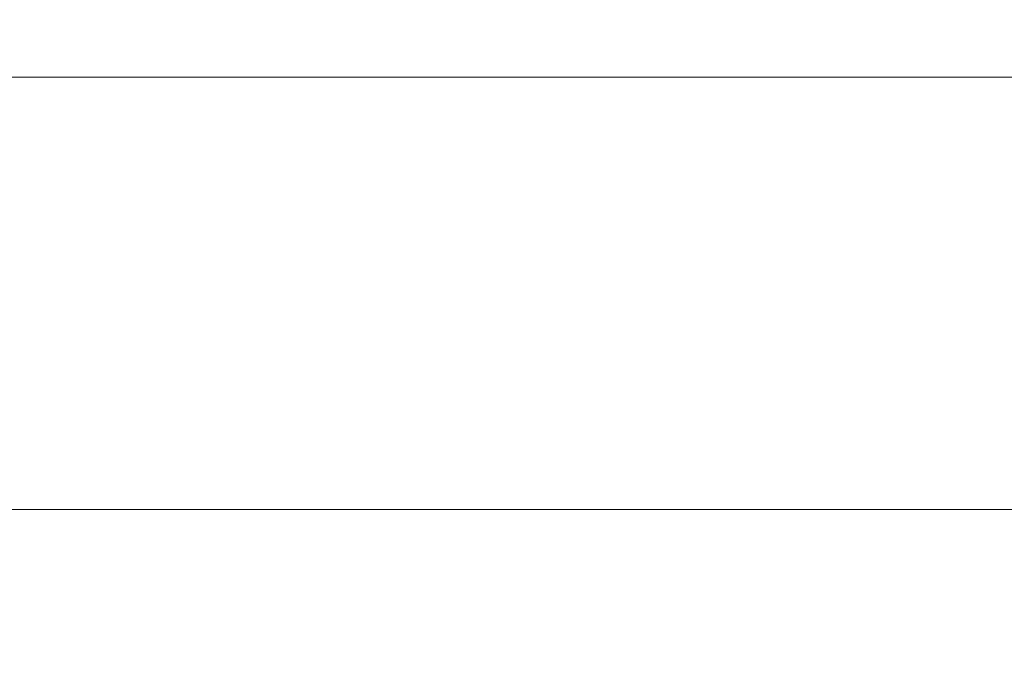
# Model space of a CAD drawing. Header units: millimetres. Extents: x -30280 to 309309, y -17460 to 4378.
# Tile 597 of 656: x 161348 to 161486, y -14156 to -14064. Entities that reach past the tile are written whole.
import ezdxf

# ---------------------------------------------------------------- set-up
doc = ezdxf.new("R2010")
doc.units = ezdxf.units.MM
doc.header["$MEASUREMENT"] = 0
doc.linetypes.add('Wipeout_Contour', pattern=[1000, 0, -1000])
doc.layers.add('P1_PLANTA PRIMERA_4_Nuevo_01 Sanitaris', color=7, linetype='Continuous')
doc.layers.add('P1_PLANTA PRIMERA_4_Nuevo_08_E_Envans secs', color=7, linetype='Continuous')
doc.layers.add('P1_PLANTA PRIMERA_4_Nuevo_01 Sanitaris_Pluma_Nº__75', color=7, linetype='Continuous', lineweight=5)

msp = doc.modelspace()

# ---------------------------------------------------------------- wipeouts: each hides what was drawn before it
at = {"color": 254, "linetype": 'Wipeout_Contour', "lineweight": 0, "ltscale": 809971.075747}
msp.add_wipeout([(161366.53, -14075.28), (161391.72, -14075.28), (161391.9, -14073.39), (161391.99, -14072.17), (161366.93, -14072.17)], dxfattribs=at).dxf.layer = 'P1_PLANTA PRIMERA_4_Nuevo_01 Sanitaris'
at = {"color": 254, "linetype": 'Wipeout_Contour', "lineweight": 0, "ltscale": 648454.88757}
msp.add_wipeout([(161463.64, -14072.17), (161463.47, -14075.28), (161539.75, -14075.28), (161539.81, -14072.17)], dxfattribs=at).dxf.layer = 'P1_PLANTA PRIMERA_4_Nuevo_01 Sanitaris'

# ---------------------------------------------------------------- next in the draw order: wipeouts: each hides what was drawn before it
at = {"color": 254, "linetype": 'Wipeout_Contour', "lineweight": 0, "ltscale": 647875.590605}
msp.add_wipeout([(161346.11, -14072.17), (161345.61, -14075.28), (161366.53, -14075.28), (161366.93, -14072.17)], dxfattribs=at).dxf.layer = 'P1_PLANTA PRIMERA_4_Nuevo_01 Sanitaris'

# ---------------------------------------------------------------- next in the draw order: wipeouts: each hides what was drawn before it
at = {"color": 254, "linetype": 'Wipeout_Contour', "lineweight": 0, "ltscale": 647963.068376}
msp.add_wipeout([(161366.53, -14075.28), (161363.24, -14084.86), (161389.32, -14084.86), (161391.72, -14075.28)], dxfattribs=at).dxf.layer = 'P1_PLANTA PRIMERA_4_Nuevo_01 Sanitaris'

# ---------------------------------------------------------------- next in the draw order: wipeouts: each hides what was drawn before it
at = {"color": 254, "linetype": 'Wipeout_Contour', "lineweight": 0, "ltscale": 972169.811024}
msp.add_wipeout([(161391.9, -14073.39), (161391.72, -14075.28), (161463.47, -14075.28), (161463.64, -14072.17), (161391.99, -14072.17), (161391.83, -14073.94)], dxfattribs=at).dxf.layer = 'P1_PLANTA PRIMERA_4_Nuevo_01 Sanitaris'
at = {"color": 254, "linetype": 'Wipeout_Contour', "lineweight": 0, "ltscale": 647869.573429}
msp.add_wipeout([(161345.61, -14075.28), (161341.58, -14084.86), (161363.24, -14084.86), (161366.53, -14075.28)], dxfattribs=at).dxf.layer = 'P1_PLANTA PRIMERA_4_Nuevo_01 Sanitaris'

# ---------------------------------------------------------------- next in the draw order: wipeouts: each hides what was drawn before it
at = {"color": 254, "linetype": 'Wipeout_Contour', "lineweight": 0, "ltscale": 648454.879497}
msp.add_wipeout([(161463.47, -14075.28), (161461.99, -14084.86), (161539.26, -14084.86), (161539.75, -14075.28)], dxfattribs=at).dxf.layer = 'P1_PLANTA PRIMERA_4_Nuevo_01 Sanitaris'
at = {"color": 254, "linetype": 'Wipeout_Contour', "lineweight": 0, "ltscale": 647957.557322}
msp.add_wipeout([(161363.24, -14084.86), (161362.04, -14087.95), (161388.45, -14087.95), (161389.32, -14084.86)], dxfattribs=at).dxf.layer = 'P1_PLANTA PRIMERA_4_Nuevo_01 Sanitaris'

# ---------------------------------------------------------------- next in the draw order: wipeouts: each hides what was drawn before it
at = {"color": 254, "linetype": 'Wipeout_Contour', "lineweight": 0, "ltscale": 648158.043255}
msp.add_wipeout([(161389.32, -14084.86), (161461.99, -14084.86), (161463.47, -14075.28), (161391.72, -14075.28)], dxfattribs=at).dxf.layer = 'P1_PLANTA PRIMERA_4_Nuevo_01 Sanitaris'
at = {"color": 254, "linetype": 'Wipeout_Contour', "lineweight": 0, "ltscale": 647861.848818}
msp.add_wipeout([(161341.58, -14084.86), (161340.12, -14087.95), (161362.04, -14087.95), (161363.24, -14084.86)], dxfattribs=at).dxf.layer = 'P1_PLANTA PRIMERA_4_Nuevo_01 Sanitaris'

# ---------------------------------------------------------------- next in the draw order: wipeouts: each hides what was drawn before it
at = {"color": 254, "linetype": 'Wipeout_Contour', "lineweight": 0, "ltscale": 648454.405276}
msp.add_wipeout([(161461.99, -14084.86), (161461.45, -14087.95), (161539.08, -14087.95), (161539.26, -14084.86)], dxfattribs=at).dxf.layer = 'P1_PLANTA PRIMERA_4_Nuevo_01 Sanitaris'
at = {"color": 254, "linetype": 'Wipeout_Contour', "lineweight": 0, "ltscale": 647953.401277}
msp.add_wipeout([(161362.04, -14087.95), (161360.2, -14091.12), (161387.1, -14091.12), (161388.45, -14087.95)], dxfattribs=at).dxf.layer = 'P1_PLANTA PRIMERA_4_Nuevo_01 Sanitaris'

# ---------------------------------------------------------------- next in the draw order: wipeouts: each hides what was drawn before it
at = {"color": 254, "linetype": 'Wipeout_Contour', "lineweight": 0, "ltscale": 648154.982961}
msp.add_wipeout([(161388.45, -14087.95), (161461.45, -14087.95), (161461.99, -14084.86), (161389.32, -14084.86)], dxfattribs=at).dxf.layer = 'P1_PLANTA PRIMERA_4_Nuevo_01 Sanitaris'
at = {"color": 254, "linetype": 'Wipeout_Contour', "lineweight": 0, "ltscale": 647856.19417}
msp.add_wipeout([(161340.12, -14087.95), (161337.86, -14091.12), (161360.2, -14091.12), (161362.04, -14087.95)], dxfattribs=at).dxf.layer = 'P1_PLANTA PRIMERA_4_Nuevo_01 Sanitaris'

# ---------------------------------------------------------------- next in the draw order: wipeouts: each hides what was drawn before it
at = {"color": 254, "linetype": 'Wipeout_Contour', "lineweight": 0, "ltscale": 648453.673204}
msp.add_wipeout([(161461.45, -14087.95), (161460.63, -14091.12), (161538.8, -14091.12), (161539.08, -14087.95)], dxfattribs=at).dxf.layer = 'P1_PLANTA PRIMERA_4_Nuevo_01 Sanitaris'
at = {"color": 254, "linetype": 'Wipeout_Contour', "lineweight": 0, "ltscale": 647947.414087}
msp.add_wipeout([(161357.99, -14093.78), (161385.48, -14093.78), (161387.09, -14091.12), (161360.2, -14091.12)], dxfattribs=at).dxf.layer = 'P1_PLANTA PRIMERA_4_Nuevo_01 Sanitaris'

# ---------------------------------------------------------------- next in the draw order: wipeouts: each hides what was drawn before it
at = {"color": 254, "linetype": 'Wipeout_Contour', "lineweight": 0, "ltscale": 648152.498674}
msp.add_wipeout([(161387.1, -14091.12), (161460.63, -14091.12), (161461.45, -14087.95), (161388.45, -14087.95)], dxfattribs=at).dxf.layer = 'P1_PLANTA PRIMERA_4_Nuevo_01 Sanitaris'
at = {"color": 254, "linetype": 'Wipeout_Contour', "lineweight": 0, "ltscale": 647848.238099}
msp.add_wipeout([(161337.86, -14091.12), (161335.16, -14093.78), (161357.99, -14093.78), (161360.2, -14091.12)], dxfattribs=at).dxf.layer = 'P1_PLANTA PRIMERA_4_Nuevo_01 Sanitaris'

# ---------------------------------------------------------------- next in the draw order: wipeouts: each hides what was drawn before it
at = {"color": 254, "linetype": 'Wipeout_Contour', "lineweight": 0, "ltscale": 648452.26763}
msp.add_wipeout([(161460.63, -14091.12), (161459.64, -14093.78), (161538.46, -14093.78), (161538.8, -14091.12)], dxfattribs=at).dxf.layer = 'P1_PLANTA PRIMERA_4_Nuevo_01 Sanitaris'
at = {"color": 254, "linetype": 'Wipeout_Contour', "lineweight": 0, "ltscale": 647942.123608}
msp.add_wipeout([(161356.75, -14094.82), (161384.57, -14094.82), (161385.48, -14093.78), (161357.99, -14093.78)], dxfattribs=at).dxf.layer = 'P1_PLANTA PRIMERA_4_Nuevo_01 Sanitaris'

# ---------------------------------------------------------------- next in the draw order: wipeouts: each hides what was drawn before it
at = {"color": 254, "linetype": 'Wipeout_Contour', "lineweight": 0, "ltscale": 648148.734066}
msp.add_wipeout([(161387.09, -14091.12), (161385.48, -14093.78), (161459.64, -14093.78), (161460.63, -14091.12)], dxfattribs=at).dxf.layer = 'P1_PLANTA PRIMERA_4_Nuevo_01 Sanitaris'
at = {"color": 254, "linetype": 'Wipeout_Contour', "lineweight": 0, "ltscale": 647841.246326}
msp.add_wipeout([(161335.16, -14093.78), (161333.63, -14094.82), (161356.75, -14094.82), (161357.99, -14093.78)], dxfattribs=at).dxf.layer = 'P1_PLANTA PRIMERA_4_Nuevo_01 Sanitaris'

# ---------------------------------------------------------------- next in the draw order: wipeouts: each hides what was drawn before it
at = {"color": 254, "linetype": 'Wipeout_Contour', "lineweight": 0, "ltscale": 648450.853701}
msp.add_wipeout([(161459.64, -14093.78), (161459.08, -14094.82), (161538.28, -14094.82), (161538.46, -14093.78)], dxfattribs=at).dxf.layer = 'P1_PLANTA PRIMERA_4_Nuevo_01 Sanitaris'
at = {"color": 254, "linetype": 'Wipeout_Contour', "lineweight": 0, "ltscale": 647936.475164}
msp.add_wipeout([(161354.42, -14096.76), (161382.88, -14096.76), (161384.57, -14094.82), (161356.75, -14094.82)], dxfattribs=at).dxf.layer = 'P1_PLANTA PRIMERA_4_Nuevo_01 Sanitaris'

# ---------------------------------------------------------------- next in the draw order: wipeouts: each hides what was drawn before it
at = {"color": 254, "linetype": 'Wipeout_Contour', "lineweight": 0, "ltscale": 648145.33163}
msp.add_wipeout([(161385.48, -14093.78), (161384.57, -14094.82), (161459.08, -14094.82), (161459.64, -14093.78)], dxfattribs=at).dxf.layer = 'P1_PLANTA PRIMERA_4_Nuevo_01 Sanitaris'
at = {"color": 254, "linetype": 'Wipeout_Contour', "lineweight": 0, "ltscale": 647833.836279}
msp.add_wipeout([(161333.63, -14094.82), (161330.78, -14096.76), (161354.42, -14096.76), (161356.75, -14094.82)], dxfattribs=at).dxf.layer = 'P1_PLANTA PRIMERA_4_Nuevo_01 Sanitaris'

# ---------------------------------------------------------------- next in the draw order: wipeouts: each hides what was drawn before it
at = {"color": 254, "linetype": 'Wipeout_Contour', "lineweight": 0, "ltscale": 648449.231998}
msp.add_wipeout([(161459.08, -14094.82), (161458.03, -14096.76), (161537.93, -14096.76), (161538.28, -14094.82)], dxfattribs=at).dxf.layer = 'P1_PLANTA PRIMERA_4_Nuevo_01 Sanitaris'
at = {"color": 254, "linetype": 'Wipeout_Contour', "lineweight": 0, "ltscale": 647926.574036}
msp.add_wipeout([(161350.31, -14101.74), (161379.88, -14101.74), (161382.88, -14096.76), (161354.42, -14096.76)], dxfattribs=at).dxf.layer = 'P1_PLANTA PRIMERA_4_Nuevo_01 Sanitaris'

# ---------------------------------------------------------------- next in the draw order: wipeouts: each hides what was drawn before it
at = {"color": 254, "linetype": 'Wipeout_Contour', "lineweight": 0, "ltscale": 648141.649832}
msp.add_wipeout([(161384.57, -14094.82), (161382.88, -14096.76), (161458.03, -14096.76), (161459.08, -14094.82)], dxfattribs=at).dxf.layer = 'P1_PLANTA PRIMERA_4_Nuevo_01 Sanitaris'
at = {"color": 254, "linetype": 'Wipeout_Contour', "lineweight": 0, "ltscale": 647820.762594}
msp.add_wipeout([(161330.78, -14096.76), (161325.75, -14101.74), (161350.31, -14101.74), (161354.42, -14096.76)], dxfattribs=at).dxf.layer = 'P1_PLANTA PRIMERA_4_Nuevo_01 Sanitaris'

# ---------------------------------------------------------------- next in the draw order: wipeouts: each hides what was drawn before it
at = {"color": 254, "linetype": 'Wipeout_Contour', "lineweight": 0, "ltscale": 648446.580982}
msp.add_wipeout([(161458.03, -14096.76), (161456.19, -14101.74), (161537.31, -14101.74), (161537.93, -14096.76)], dxfattribs=at).dxf.layer = 'P1_PLANTA PRIMERA_4_Nuevo_01 Sanitaris'
at = {"color": 254, "linetype": 'Wipeout_Contour', "lineweight": 0, "ltscale": 647915.488644}
msp.add_wipeout([(161350.31, -14101.74), (161346.86, -14107.66), (161377.38, -14107.66), (161379.89, -14101.74)], dxfattribs=at).dxf.layer = 'P1_PLANTA PRIMERA_4_Nuevo_01 Sanitaris'

# ---------------------------------------------------------------- next in the draw order: wipeouts: each hides what was drawn before it
at = {"color": 254, "linetype": 'Wipeout_Contour', "lineweight": 0, "ltscale": 648135.288487}
msp.add_wipeout([(161382.88, -14096.76), (161379.88, -14101.74), (161456.19, -14101.74), (161458.03, -14096.76)], dxfattribs=at).dxf.layer = 'P1_PLANTA PRIMERA_4_Nuevo_01 Sanitaris'
at = {"color": 254, "linetype": 'Wipeout_Contour', "lineweight": 0, "ltscale": 647805.926541}
msp.add_wipeout([(161325.75, -14101.74), (161321.54, -14107.66), (161346.86, -14107.66), (161350.31, -14101.74)], dxfattribs=at).dxf.layer = 'P1_PLANTA PRIMERA_4_Nuevo_01 Sanitaris'

# ---------------------------------------------------------------- next in the draw order: wipeouts: each hides what was drawn before it
at = {"color": 254, "linetype": 'Wipeout_Contour', "lineweight": 0, "ltscale": 648443.96436}
msp.add_wipeout([(161456.19, -14101.74), (161454.64, -14107.66), (161536.79, -14107.66), (161537.31, -14101.74)], dxfattribs=at).dxf.layer = 'P1_PLANTA PRIMERA_4_Nuevo_01 Sanitaris'
at = {"color": 254, "linetype": 'Wipeout_Contour', "lineweight": 0, "ltscale": 647907.158432}
msp.add_wipeout([(161346.86, -14107.66), (161344.2, -14114.34), (161375.43, -14114.34), (161377.38, -14107.66)], dxfattribs=at).dxf.layer = 'P1_PLANTA PRIMERA_4_Nuevo_01 Sanitaris'

# ---------------------------------------------------------------- next in the draw order: wipeouts: each hides what was drawn before it
at = {"color": 254, "linetype": 'Wipeout_Contour', "lineweight": 0, "ltscale": 648128.344605}
msp.add_wipeout([(161377.38, -14107.66), (161454.64, -14107.66), (161456.19, -14101.74), (161379.89, -14101.74)], dxfattribs=at).dxf.layer = 'P1_PLANTA PRIMERA_4_Nuevo_01 Sanitaris'
at = {"color": 254, "linetype": 'Wipeout_Contour', "lineweight": 0, "ltscale": 647901.862812}
msp.add_wipeout([(161344.2, -14114.34), (161342.38, -14121.58), (161374.11, -14121.58), (161375.43, -14114.34)], dxfattribs=at).dxf.layer = 'P1_PLANTA PRIMERA_4_Nuevo_01 Sanitaris'

# ---------------------------------------------------------------- next in the draw order: wipeouts: each hides what was drawn before it
at = {"color": 254, "linetype": 'Wipeout_Contour', "lineweight": 0, "ltscale": 648442.507053}
msp.add_wipeout([(161454.64, -14107.66), (161453.44, -14114.34), (161536.38, -14114.34), (161536.79, -14107.66)], dxfattribs=at).dxf.layer = 'P1_PLANTA PRIMERA_4_Nuevo_01 Sanitaris'
at = {"color": 254, "linetype": 'Wipeout_Contour', "lineweight": 0, "ltscale": 647899.761576}
msp.add_wipeout([(161342.38, -14121.58), (161341.47, -14129.16), (161373.44, -14129.16), (161374.11, -14121.58)], dxfattribs=at).dxf.layer = 'P1_PLANTA PRIMERA_4_Nuevo_01 Sanitaris'

# ---------------------------------------------------------------- next in the draw order: wipeouts: each hides what was drawn before it
at = {"color": 254, "linetype": 'Wipeout_Contour', "lineweight": 0, "ltscale": 648123.364687}
msp.add_wipeout([(161375.43, -14114.34), (161453.44, -14114.34), (161454.64, -14107.66), (161377.38, -14107.66)], dxfattribs=at).dxf.layer = 'P1_PLANTA PRIMERA_4_Nuevo_01 Sanitaris'
at = {"color": 254, "linetype": 'Wipeout_Contour', "lineweight": 0, "ltscale": 647900.160586}
msp.add_wipeout([(161341.47, -14129.16), (161341.49, -14132.64), (161373.45, -14132.64), (161373.44, -14129.16)], dxfattribs=at).dxf.layer = 'P1_PLANTA PRIMERA_4_Nuevo_01 Sanitaris'

# ---------------------------------------------------------------- next in the draw order: wipeouts: each hides what was drawn before it
at = {"color": 254, "linetype": 'Wipeout_Contour', "lineweight": 0, "ltscale": 648442.253437}
msp.add_wipeout([(161453.44, -14114.34), (161452.62, -14121.58), (161536.11, -14121.58), (161536.38, -14114.34)], dxfattribs=at).dxf.layer = 'P1_PLANTA PRIMERA_4_Nuevo_01 Sanitaris'
at = {"color": 254, "linetype": 'Wipeout_Contour', "lineweight": 0, "ltscale": 647931.496694}
msp.add_wipeout([(161349.98, -14132.77), (161349.98, -14140.75), (161379.65, -14140.75), (161379.65, -14132.77)], dxfattribs=at).dxf.layer = 'P1_PLANTA PRIMERA_4_Nuevo_01 Sanitaris'

# ---------------------------------------------------------------- next in the draw order: wipeouts: each hides what was drawn before it
at = {"color": 254, "linetype": 'Wipeout_Contour', "lineweight": 0, "ltscale": 648120.52631}
msp.add_wipeout([(161374.11, -14121.58), (161452.62, -14121.58), (161453.44, -14114.34), (161375.43, -14114.34)], dxfattribs=at).dxf.layer = 'P1_PLANTA PRIMERA_4_Nuevo_01 Sanitaris'
at = {"color": 254, "linetype": 'Wipeout_Contour', "lineweight": 0, "ltscale": 647823.308689}
msp.add_wipeout([(161325.35, -14132.77), (161325.35, -14140.75), (161349.98, -14140.75), (161349.98, -14132.77)], dxfattribs=at).dxf.layer = 'P1_PLANTA PRIMERA_4_Nuevo_01 Sanitaris'

# ---------------------------------------------------------------- next in the draw order: wipeouts: each hides what was drawn before it
at = {"color": 254, "linetype": 'Wipeout_Contour', "lineweight": 0, "ltscale": 648443.211026}
msp.add_wipeout([(161452.62, -14121.58), (161452.22, -14129.16), (161535.97, -14129.16), (161536.11, -14121.58)], dxfattribs=at).dxf.layer = 'P1_PLANTA PRIMERA_4_Nuevo_01 Sanitaris'
at = {"color": 254, "linetype": 'Wipeout_Contour', "lineweight": 0, "ltscale": 647938.973786}
msp.add_wipeout([(161349.98, -14140.75), (161351.92, -14156.49), (161381.07, -14156.49), (161379.65, -14140.75)], dxfattribs=at).dxf.layer = 'P1_PLANTA PRIMERA_4_Nuevo_01 Sanitaris'

# ---------------------------------------------------------------- next in the draw order: wipeouts: each hides what was drawn before it
at = {"color": 254, "linetype": 'Wipeout_Contour', "lineweight": 0, "ltscale": 648119.914967}
msp.add_wipeout([(161373.44, -14129.16), (161452.22, -14129.16), (161452.62, -14121.58), (161374.11, -14121.58)], dxfattribs=at).dxf.layer = 'P1_PLANTA PRIMERA_4_Nuevo_01 Sanitaris'
at = {"color": 254, "linetype": 'Wipeout_Contour', "lineweight": 0, "ltscale": 647831.745864}
msp.add_wipeout([(161325.35, -14140.75), (161327.73, -14156.49), (161351.92, -14156.49), (161349.98, -14140.75)], dxfattribs=at).dxf.layer = 'P1_PLANTA PRIMERA_4_Nuevo_01 Sanitaris'

# ---------------------------------------------------------------- next in the draw order: wipeouts: each hides what was drawn before it
at = {"color": 254, "linetype": 'Wipeout_Contour', "lineweight": 0, "ltscale": 648444.608977}
msp.add_wipeout([(161452.22, -14129.16), (161452.22, -14132.64), (161535.97, -14132.64), (161535.97, -14129.16)], dxfattribs=at).dxf.layer = 'P1_PLANTA PRIMERA_4_Nuevo_01 Sanitaris'

# ---------------------------------------------------------------- next in the draw order: wipeouts: each hides what was drawn before it
at = {"color": 254, "linetype": 'Wipeout_Contour', "lineweight": 0, "ltscale": 648120.799146}
msp.add_wipeout([(161373.44, -14129.16), (161373.45, -14132.64), (161452.22, -14132.64), (161452.22, -14129.16)], dxfattribs=at).dxf.layer = 'P1_PLANTA PRIMERA_4_Nuevo_01 Sanitaris'
at = {"color": 254, "linetype": 'Wipeout_Contour', "lineweight": 0, "ltscale": 648456.812622}
msp.add_wipeout([(161456.04, -14132.77), (161456.04, -14140.75), (161537.26, -14140.75), (161537.26, -14132.77)], dxfattribs=at).dxf.layer = 'P1_PLANTA PRIMERA_4_Nuevo_01 Sanitaris'

# ---------------------------------------------------------------- next in the draw order: wipeouts: each hides what was drawn before it
at = {"color": 254, "linetype": 'Wipeout_Contour', "lineweight": 0, "ltscale": 648142.804131}
msp.add_wipeout([(161456.04, -14132.77), (161379.65, -14132.77), (161379.65, -14140.75), (161456.04, -14140.75)], dxfattribs=at).dxf.layer = 'P1_PLANTA PRIMERA_4_Nuevo_01 Sanitaris'

# ---------------------------------------------------------------- next in the draw order: wipeouts: each hides what was drawn before it
at = {"color": 254, "linetype": 'Wipeout_Contour', "lineweight": 0, "ltscale": 648462.107513}
msp.add_wipeout([(161456.04, -14140.75), (161456.91, -14156.49), (161537.55, -14156.49), (161537.26, -14140.75)], dxfattribs=at).dxf.layer = 'P1_PLANTA PRIMERA_4_Nuevo_01 Sanitaris'

# ---------------------------------------------------------------- next in the draw order: wipeouts: each hides what was drawn before it
at = {"color": 254, "linetype": 'Wipeout_Contour', "lineweight": 0, "ltscale": 648149.222269}
msp.add_wipeout([(161379.65, -14140.75), (161381.07, -14156.49), (161456.91, -14156.49), (161456.04, -14140.75)], dxfattribs=at).dxf.layer = 'P1_PLANTA PRIMERA_4_Nuevo_01 Sanitaris'

# ---------------------------------------------------------------- next in the draw order: wipeouts: each hides what was drawn before it
at = {"color": 254, "linetype": 'Wipeout_Contour', "lineweight": 0, "ltscale": 37522073.14953981}
msp.add_wipeout([(163329.96, -12475.05), (161204.64, -12475.05), (161204.64, -12800.05), (161222.03, -12800.05), (161222.03, -14920.05), (161484.08, -14920.05), (161485.74, -14907.86), (161486.24, -14905.9), (161486.85, -14904.69), (161487.65, -14903.6), (161488.63, -14902.69), (161489.73, -14901.96), (161490.95, -14901.44), (161492.17, -14901.22), (161493.3, -14900.86), (161494.35, -14900.29), (161495.29, -14899.54), (161496.09, -14898.63), (161496.73, -14897.59), (161497.19, -14896.44), (161497.45, -14895.23), (161497.49, -14242.05), (161459.51, -14242.05), (161435.59, -14241.75), (161395.23, -14234.57), (161356.83, -14220.97), (161339.19, -14211.17), (161332.98, -14207.84), (161319.83, -14197.57), (161308.8, -14185.33), (161300.22, -14171.49), (161294.35, -14156.48), (161291.37, -14140.74), (161291.37, -14132.77), (161278.38, -14132.77), (161278.33, -14129.15), (161279.72, -14121.57), (161282.5, -14114.33), (161286.59, -14107.64), (161291.87, -14101.73), (161298.17, -14096.75), (161301.74, -14094.81), (161303.65, -14093.77), (161307.02, -14091.1), (161309.85, -14087.93), (161311.68, -14084.85), (161316.73, -14075.27), (161317.48, -14072.03), (161839.22, -14072.03), (161840.12, -14075.28), (161845.16, -14084.86), (161847, -14087.95), (161849.82, -14091.12), (161853.2, -14093.78), (161855.11, -14094.82), (161858.68, -14096.76), (161864.97, -14101.74), (161870.25, -14107.66), (161874.34, -14114.34), (161877.12, -14121.58), (161878.52, -14129.16), (161878.49, -14132.64), (161865.48, -14132.77), (161865.48, -14140.75), (161862.5, -14156.49), (161856.63, -14171.5), (161848.05, -14185.34), (161837.02, -14197.58), (161823.87, -14207.85), (161817.66, -14211.17), (161800.02, -14220.97), (161761.62, -14234.57), (161721.27, -14241.75), (161697.36, -14242.05), (161659.39, -14242.05), (161659.39, -14894.27), (161659.69, -14896.44), (161660.15, -14897.59), (161660.79, -14898.63), (161661.59, -14899.54), (161662.53, -14900.29), (161663.58, -14900.86), (161664.71, -14901.22), (161665.94, -14901.44), (161667.15, -14901.96), (161668.26, -14902.69), (161669.23, -14903.6), (161670.03, -14904.69), (161670.65, -14905.9), (161671.05, -14907.2), (161672.8, -14920.05), (163311.08, -14920.05), (163311.08, -14822.05), (163301.2, -14822.05), (163301.2, -14772.05), (162869.31, -14772.05), (162770.83, -14522.05), (162770.83, -14492.05), (162778.74, -14472.05), (162785.74, -14472.05), (162778.74, -14452.05), (163179.73, -14452.05), (163179.74, -14472.05), (163179.76, -14492.05), (163311.08, -14492.05), (163311.08, -14052.05), (163285.13, -14052.05), (163273.65, -14049.77), (163263.92, -14043.26), (163257.41, -14033.53), (163255.13, -14022.05), (163257.41, -14010.57), (163263.92, -14000.84), (163273.65, -13994.34), (163275.17, -13994.03), (163275.17, -13746.05), (163274.39, -13761.05), (163272.89, -13761.05), (163272.89, -13982.05), (163272.02, -13985.31), (163269.64, -13987.69), (163266.39, -13988.57), (163263.14, -13987.69), (163260.76, -13985.31), (163259.89, -13982.05), (163259.89, -13761.05), (163258.39, -13761.05), (163258.39, -13746.05), (163252.39, -13746.05), (163247.92, -13744.85), (163241.87, -13743.62), (163240.39, -13742.84), (163237.12, -13739.57), (163232.73, -13735.82), (163224.47, -13724.02), (163224.47, -13720.08), (163232.73, -13708.29), (163237.12, -13704.53), (163240.39, -13701.27), (163241.87, -13700.48), (163247.92, -13699.25), (163252.39, -13698.05), (163254.39, -13698.05), (163254.39, -13697.05), (163261.31, -13697.05), (163266.01, -13615), (163272.3, -13560.05), (163265.57, -13560.05), (163264.13, -13560.05), (163240.97, -13560.05), (163212.77, -13560.05), (163188.71, -13560.05), (163187.3, -13560.05), (163172.85, -13560.05), (163172.85, -13540.05), (163274.6, -13540.05), (163275.17, -13535.01), (163275.17, -13252.05), (163270.23, -13227.18), (163256.14, -13206.09), (163235.05, -13192), (163210.83, -13187.18), (163186.62, -13192), (163165.53, -13206.09), (163151.44, -13227.18), (163146.49, -13252.05), (163146.49, -14062.05), (163125.17, -14062.05), (163125.17, -13412.05), (163074.68, -13412.05), (163065.41, -13411.14), (163056.02, -13408.29), (163047.37, -13403.67), (163039.78, -13397.44), (163033.56, -13389.86), (163028.94, -13381.2), (163026.09, -13371.82), (163025.17, -13362.54), (162932.54, -13362.05), (162932.54, -13262.05), (163025.17, -13262.05), (163025.17, -13252.05), (163045.17, -13252.05), (163045.17, -13262.05), (163082.67, -13262.05), (163082.67, -13362.05), (163045.22, -13362.05), (163045.8, -13367.89), (163047.5, -13373.51), (163050.27, -13378.69), (163054, -13383.23), (163058.53, -13386.96), (163063.71, -13389.72), (163069.33, -13391.43), (163075.67, -13392.05), (163125.17, -13392.05), (163125.17, -13252.05), (163131.64, -13219.52), (163150.07, -13191.95), (163177.65, -13173.52), (163210.17, -13167.05), (163211.49, -13167.05), (163244.02, -13173.52), (163271.6, -13191.95), (163281.39, -13206.6), (163281.39, -12974.64), (163276.8, -12970.05), (163274.39, -12961.05), (163276.8, -12952.05), (163278.17, -12950.68), (163276.23, -12946.52), (163273.97, -12947.57), (163231.19, -12861.86), (163212.22, -12829.57), (163210.86, -12830.31), (163208, -12826.22), (163205.54, -12827.94), (163153.92, -12754.21), (163156.37, -12752.49), (163153.51, -12748.4), (163175.62, -12732.91), (163192.01, -12745.85), (163226.42, -12795), (163233.01, -12814.69), (163232.1, -12815.44), (163233.33, -12817.62), (163251.92, -12851.67), (163281.39, -12912.46), (163281.39, -12723.05), (163329.96, -12723.05)], dxfattribs=at).dxf.layer = 'P1_PLANTA PRIMERA_4_Nuevo_08_E_Envans secs'

# ---------------------------------------------------------------- next in the draw order: linework, layer by layer
at = {"layer": 'P1_PLANTA PRIMERA_4_Nuevo_01 Sanitaris_Pluma_Nº__75', "color": 7, "linetype": 'Continuous', "lineweight": 5}
for p, q in [((161317.48, -14072.03), (161839.22, -14072.03)), ((161367.02, -14072.05), (161346.22, -14072.05)), ((161392.06, -14072.05), (161367.02, -14072.05)), ((161463.68, -14072.05), (161392.06, -14072.05)), ((161539.82, -14072.05), (161463.68, -14072.05)), ((161373.45, -14132.77), (161341.49, -14132.77)), ((161452.22, -14132.77), (161373.44, -14132.77)), ((161535.97, -14132.77), (161452.22, -14132.77))]:
    msp.add_line(p, q, dxfattribs=at)

doc.saveas('drawing.dxf')
